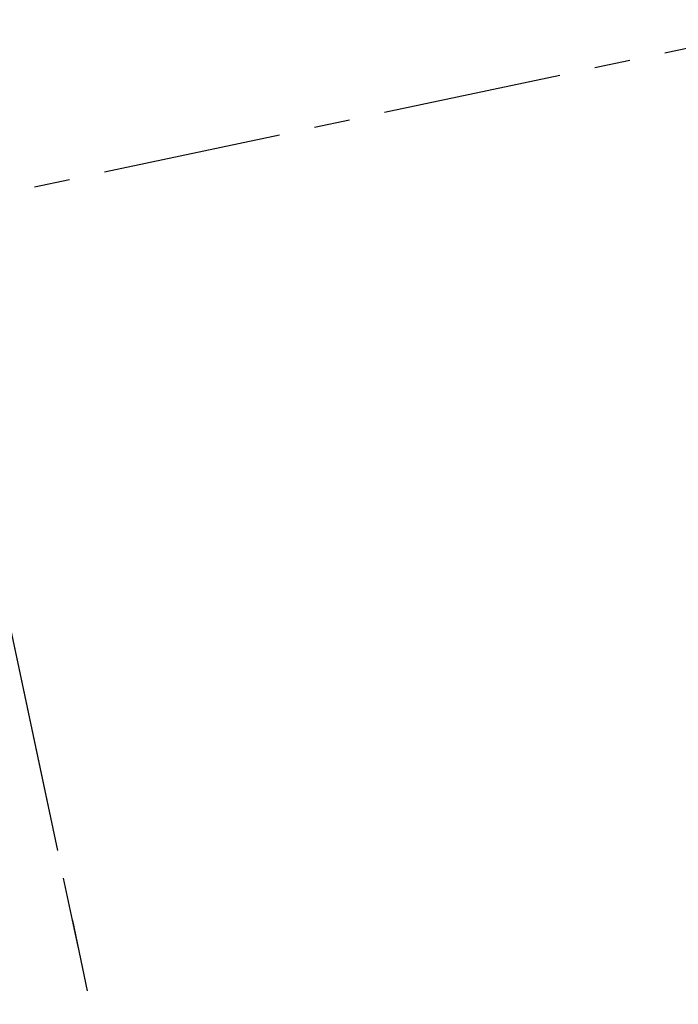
# Model space of a CAD drawing. Header units: millimetres. Extents: x 42975 to 708721, y 118172 to 172014.
# Tile 297 of 316: x 350412 to 350471, y 147379 to 147466. Entities that reach past the tile are written whole.
import ezdxf

# ---------------------------------------------------------------- set-up
doc = ezdxf.new("R2010")
doc.units = ezdxf.units.MM
doc.linetypes.add('осевая', pattern=[50.8, 31.75, -6.35, 6.35, -6.35])
for name, color, linetype, lineweight in [('ГТО-2_Оси_025', 6, 'осевая', 25), ('ГТО-2_Размеры_035', 2, 'Continuous', 35), ('ОГСО_Оси_025', 7, 'осевая', 25)]:
    doc.layers.add(name, color=color, linetype=linetype, lineweight=lineweight)

# ---------------------------------------------------------------- blocks, each defined once
blk = doc.blocks.new('ОГСО_Затвор_План')
at = {"layer": 'ГТО-2_Оси_025', "ltscale": 0.5}
blk.add_line((1439.692, 0), (-1270.296, 0), dxfattribs=at)
at = {"layer": 'ОГСО_Оси_025'}
for p, q in [((-904.17, 684.999), (-904.17, -995.001)), ((-904.17, 231.655), (-904.17, -211.166))]:
    blk.add_line(p, q, dxfattribs=at)
blk = doc.blocks.new('A$C1AA538EC')
at = {"layer": 'ГТО-2_Размеры_035', "rotation": 11.99999999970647}
blk.add_blockref('ОГСО_Затвор_План', (6013.364, -11100.071), dxfattribs=at)

msp = doc.modelspace()

# ---------------------------------------------------------------- block references
at = {"layer": 'ГТО-2_Размеры_035'}
msp.add_blockref('A$C1AA538EC', (345274.631, 158737.105), dxfattribs=at)

doc.saveas('drawing.dxf')
